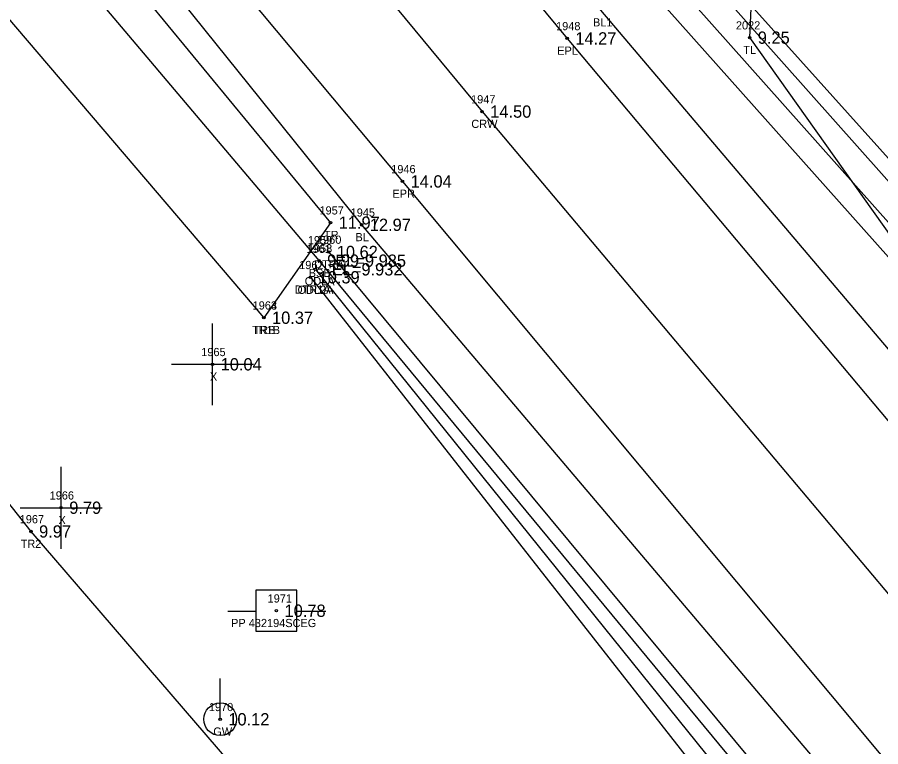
# Model space of a CAD drawing. Extents: x 2042211 to 2045853, y 303080 to 309569.
# Drawn here: x 2044074.2 to 2044179.7, y 305031.1 to 305120.2 of the extents above; entities that cross this region are included whole.
import ezdxf

# ---------------------------------------------------------------- set-up
doc = ezdxf.new("R2010")
doc.units = 0
for name, color, linetype in [('BR_500YR_SCOUR', 7, 'Continuous'), ('RD_DTM_BkLn1', 7, 'Continuous'), ('RD_DTM_BkLn2', 7, 'Continuous'), ('RD_DTM_BkLn_txCode', 7, 'Continuous'), ('RD_EX_H2O', 7, 'Continuous'), ('RD_EX_H2O_txCode', 7, 'Continuous'), ('RD_EX_Misc', 7, 'Continuous'), ('RD_EX_Misc_txCode', 7, 'Continuous'), ('RD_EX_Road', 7, 'Continuous'), ('RD_EX_Road_txCode', 7, 'Continuous'), ('RD_EX_TX_H2O_ELEV', 7, 'Continuous'), ('RD_EX_TX_Misc_ELEV', 7, 'Continuous'), ('RD_EX_TX_Road_ELEV', 7, 'Continuous'), ('RD_EX_TX_UT_ELEV', 7, 'Continuous'), ('RD_EX_TX_VEG_ELEV', 7, 'Continuous'), ('RD_EX_UT_txCode', 7, 'Continuous'), ('RD_EX_VEG_txCode', 7, 'Continuous'), ('RD_HC_Survey_ELEV', 7, 'Continuous'), ('RD_HC_Survey_txCode', 7, 'Continuous'), ('RD_SMD_Locator', 7, 'Continuous')]:
    doc.layers.add(name, color=color, linetype=linetype)

msp = doc.modelspace()

# ---------------------------------------------------------------- linework, layer by layer
at = {"layer": 'BR_500YR_SCOUR'}
for p, q in [((2044108.35, 305050.27), (2044103.35, 305050.27)), ((2044103.35, 305050.27), (2044103.35, 305045.27)), ((2044108.35, 305045.27), (2044108.35, 305050.27)), ((2044099.92, 305047.71), (2044103.39, 305047.71)), ((2044108.28, 305047.71), (2044111.92, 305047.71)), ((2044103.35, 305045.27), (2044108.35, 305045.27)), ((2044098.99, 305034.5), (2044098.99, 305039.5))]:
    msp.add_line(p, q, dxfattribs=at)
for points in [[(2043442.97, 305737.07), (2043459.87, 305757.29), (2043500.33, 305735.55), (2043510.29, 305716.16), (2043558.94, 305666.15), (2043625.65, 305592.92), (2043688.91, 305518.94), (2043753.11, 305437.19), (2043818.03, 305364.7), (2043877.83, 305282.82), (2043938.63, 305211.62), (2044011.48, 305138.99), (2044075.86, 305057.44), (2044138.75, 304984.38), (2044203.27, 304905.13), (2044266.06, 304829.27), (2044328.58, 304748.23), (2044394.11, 304672.51), (2044456.79, 304595.02), (2044489.64, 304560.38)], [(2043981.22, 305231.74), (2043985.09, 305231.71), (2043988, 305235.21), (2044050.29, 305170.52), (2044112.48, 305095.16), (2044104.33, 305083.55)], [(2043981.22, 305231.74), (2044037.19, 305162.16), (2044104.33, 305083.55)], [(2044203.29, 305185.8), (2044187.09, 305153.29), (2044169.64, 305138.38), (2044164.21, 305129.35), (2044163.7, 305117.76), (2044206.63, 305057.39), (2044230.52, 305052.69), (2044229.62, 305068.74), (2044231.4, 305092.87), (2044226.11, 305140.65)]]:
    msp.add_lwpolyline(points, dxfattribs=at)
for centre, radius in [((2044163.7, 305117.76), 0.15), ((2044112.48, 305095.16), 0.15), ((2044104.33, 305083.55), 0.15), ((2044104.33, 305083.55), 0.15), ((2044075.86, 305057.44), 0.15), ((2044105.86, 305047.76), 0.15), ((2044098.99, 305034.5), 2), ((2044098.99, 305034.5), 0.15)]:
    msp.add_circle(centre, radius, dxfattribs=at)
at = {"layer": 'RD_DTM_BkLn1'}
for points in [[(2043537.57, 305841.2), (2043543.07, 305834.82), (2043547.67, 305836.32), (2043557.54, 305825.5), (2043571.92, 305809.49), (2043633.83, 305732.88), (2043699.09, 305656.29), (2043762.93, 305580.55), (2043827.21, 305502.36), (2043888.69, 305425.33), (2043954.53, 305349.45), (2044014.08, 305277.47), (2044018.49, 305276.45), (2044019.61, 305275.44), (2044023.1, 305269.64), (2044024.11, 305264.85), (2044081.02, 305196.95), (2044145.48, 305121.13), (2044210.56, 305044.49), (2044273.6, 304967.95), (2044321.18, 304912.75), (2044337.82, 304895.78)], [(2043528.91, 305830.2), (2043556.35, 305797.19), (2043619.96, 305720.85), (2043684.02, 305644.21), (2043747.98, 305567.9), (2043812.35, 305491.13), (2043876, 305414.64), (2043940.22, 305337.83), (2044003.86, 305261.82), (2044067.88, 305184.94), (2044131, 305108.73), (2044195.62, 305032.03), (2044259.59, 304955.88), (2044323.63, 304879.52), (2044387.48, 304802.4), (2044451.92, 304725.21), (2044515.94, 304648.42), (2044581.15, 304571.52), (2044645.01, 304495.17), (2044708.42, 304418.52), (2044772.84, 304341.13)], [(2043798.36, 305479.17), (2043862.32, 305402.71), (2043926.37, 305326.69), (2043989.74, 305249.79), (2043988.33, 305246.75), (2043991.19, 305243.51), (2043994.75, 305243.65), (2044053.09, 305173.37), (2044116.28, 305094.9), (2044180.2, 305019.52), (2044245.63, 304943.51), (2044308.37, 304866.05), (2044373.1, 304789.96), (2044438.35, 304712.62), (2044501.57, 304636.05), (2044528.47, 304600.32), (2044565.87, 304558.85), (2044630.47, 304482.97), (2044694.06, 304405.2), (2044697.06, 304397.81), (2044701.81, 304392.08), (2044707.96, 304388.87), (2044759.04, 304329.78)]]:
    msp.add_lwpolyline(points, dxfattribs=at)
at = {"layer": 'RD_DTM_BkLn2'}
msp.add_lwpolyline([(2043985.04, 305231.73), (2044045.47, 305168.04), (2044111.06, 305090.52)], dxfattribs=at)
at = {"layer": 'RD_EX_H2O'}
for points in [[(2044033.22, 305275.98), (2044035.9, 305278.5), (2044040.04, 305277.28), (2044042.29, 305273.95), (2044048.6, 305260.29), (2044090.99, 305205.39), (2044151.22, 305127.18), (2044154.78, 305124.28), (2044202.92, 305070.22), (2044216.63, 305053.71), (2044279.58, 304974.12), (2044337.99, 304907.57), (2044344.68, 304901.99)], [(2044036.31, 305275.77), (2044038.93, 305275.76), (2044040.37, 305274.17), (2044045.78, 305258.87), (2044089.4, 305204.02), (2044149.36, 305125.44), (2044152.21, 305122.89), (2044203.11, 305065.8), (2044214.18, 305051.6), (2044278.81, 304973.18), (2044336.46, 304906.31), (2044343.82, 304899.94), (2044347.6, 304901.86)], [(2044052.64, 305262.28), (2044093.07, 305207.37), (2044155.92, 305130.37), (2044157.38, 305130.75), (2044170.33, 305147.63), (2044181.38, 305159.73), (2044197.15, 305188.95), (2044208.08, 305219.28), (2044210.72, 305219.24), (2044215.12, 305217.08), (2044202.83, 305184.83), (2044185.43, 305151.79), (2044169.6, 305138.4), (2044160.58, 305125.38), (2044211.54, 305068.64), (2044219.9, 305056.44), (2044285.19, 304978.84), (2044339.94, 304911.4), (2044347.53, 304904.82), (2044347.6, 304901.86)], [(2044211.75, 305214.4), (2044200.54, 305185.5), (2044183.75, 305152.21), (2044168.79, 305139.58), (2044158.66, 305124.96), (2044210.53, 305066.67), (2044218.51, 305055.53), (2044282.21, 304976.06), (2044339.42, 304909.19), (2044345.98, 304903.69)], [(2044112.24, 305091.58), (2044175.46, 305015.53), (2044240.61, 304938.74), (2044304.53, 304862.04), (2044368.54, 304785.1), (2044433.36, 304707.39), (2044496.86, 304631.9), (2044519.88, 304601.32), (2044518.57, 304598.19)], [(2044111.06, 305090.52), (2044173.91, 305014.56), (2044239.84, 304937.67), (2044303.17, 304860.83), (2044366.77, 304784.1), (2044432.41, 304706.69), (2044494.93, 304630.14), (2044518.25, 304599.32)], [(2044110.63, 305089.46), (2044172, 305013.36), (2044236.2, 304934.93), (2044301.9, 304859.82), (2044365.31, 304782.82), (2044429.99, 304704.43), (2044493.57, 304629.27), (2044517.33, 304598.48)], [(2044110.02, 305088.49), (2044170.14, 305011.86), (2044233.99, 304933.5), (2044300.88, 304859.21), (2044363.92, 304781.65), (2044428.82, 304703.43), (2044492.29, 304628.07), (2044516.49, 304597.96), (2044518.57, 304598.19)]]:
    msp.add_lwpolyline(points, dxfattribs=at)
at = {"layer": 'RD_EX_Misc'}
for p, q in [((2044098.05, 305072.86), (2044098.05, 305082.86)), ((2044093.05, 305077.86), (2044103.05, 305077.86)), ((2044079.55, 305055.34), (2044079.55, 305065.34)), ((2044074.55, 305060.34), (2044084.55, 305060.34))]:
    msp.add_line(p, q, dxfattribs=at)
at = {"layer": 'RD_EX_Road'}
for points in [[(2043522.11, 305820), (2043547.67, 305789.85), (2043610.72, 305713.32), (2043674.95, 305636.32), (2043738.18, 305559.62), (2043802.42, 305482.71), (2043865.72, 305405.84), (2043929.53, 305328.85), (2043994.13, 305253.28), (2044057.4, 305176.5), (2044121.27, 305100.2), (2044185.29, 305023.54), (2044249.56, 304947.28), (2044313.31, 304870.31), (2044377.09, 304793.29), (2044442, 304716.26), (2044505.92, 304639.55), (2044570.44, 304562.35), (2044634.61, 304485.93), (2044698.46, 304409.27), (2044762.46, 304332.37)], [(2044013.41, 305270.34), (2044077.97, 305194.15), (2044141.4, 305117.67), (2044205.92, 305040.83), (2044269.54, 304964.65), (2044331.73, 304891.04), (2044335.22, 304889.2), (2044346.01, 304875.31), (2044356.18, 304867.61), (2044370.01, 304868.14), (2044386.83, 304866.36), (2044389.44, 304849.53), (2044390.71, 304830.73), (2044393.77, 304818.44), (2044395.5, 304814.18), (2044398.16, 304811.09), (2044461.8, 304734.03), (2044526.04, 304657.6), (2044591.28, 304580.23), (2044655.29, 304503.62), (2044718.26, 304427.32), (2044783.13, 304349.86)]]:
    msp.add_lwpolyline(points, dxfattribs=at)
at = {"layer": 'RD_SMD_Locator'}
for centre in [(2044141.4, 305117.67), (2044131, 305108.73), (2044121.27, 305100.2), (2044116.28, 305094.9), (2044112.24, 305091.58), (2044111.06, 305090.52), (2044111.06, 305090.52), (2044110.63, 305089.46), (2044110.02, 305088.49), (2044098.05, 305077.86), (2044079.55, 305060.34)]:
    msp.add_circle(centre, 0.15, dxfattribs=at)

# ---------------------------------------------------------------- texts
at = {"layer": 'RD_DTM_BkLn_txCode'}
for s, p in [('BL1', (2044144.56, 305119.13)), ('1945', (2044114.94, 305095.9)), ('BL', (2044115.53, 305092.9)), ('1958', (2044109.71, 305091.52)), ('BSB', (2044109.81, 305088.52))]:
    msp.add_text(s, height=1, dxfattribs=at).set_placement(p)
at = {"layer": 'RD_EX_H2O_txCode'}
for s, p in [('1959', (2044109.71, 305092.52)), ('1960', (2044110.83, 305092.58)), ('1961', (2044109.54, 305091.46)), ('1962', (2044108.65, 305089.49)), ('DTRA', (2044110.48, 305089.58)), ('ODLA', (2044109.33, 305087.52)), ('DTR1A', (2044108.1, 305086.49)), ('ODL2A', (2044108.45, 305086.46))]:
    msp.add_text(s, height=1, dxfattribs=at).set_placement(p)
at = {"layer": 'RD_EX_Misc_txCode'}
for s, p in [('1965', (2044096.68, 305078.86)), ('X', (2044097.74, 305075.86)), ('1966', (2044078.15, 305061.34)), ('X', (2044079.23, 305058.34))]:
    msp.add_text(s, height=1, dxfattribs=at).set_placement(p)
at = {"layer": 'RD_EX_Road_txCode'}
for s, p in [('1948', (2044140.05, 305118.67)), ('EPL', (2044140.19, 305115.67)), ('1946', (2044119.9, 305101.2)), ('EPR', (2044120.04, 305098.2))]:
    msp.add_text(s, height=1, dxfattribs=at).set_placement(p)
at = {"layer": 'RD_EX_TX_H2O_ELEV'}
for s, p in [('10.62', (2044113.24, 305090.83)), ('EL=9.985', (2044113.06, 305089.77)), ('EL=9.932', (2044112.63, 305088.71)), ('10.39', (2044111.02, 305087.74))]:
    msp.add_text(s, height=1.5, dxfattribs=at).set_placement(p)
at = {"layer": 'RD_EX_TX_Misc_ELEV'}
for s, p in [('12.97', (2044117.28, 305094.15)), ('9.99', (2044112.06, 305089.77)), ('10.04', (2044099.05, 305077.11)), ('9.79', (2044080.55, 305059.59))]:
    msp.add_text(s, height=1.5, dxfattribs=at).set_placement(p)
at = {"layer": 'RD_EX_TX_Road_ELEV'}
for s, p in [('14.27', (2044142.4, 305116.92)), ('14.04', (2044122.27, 305099.45))]:
    msp.add_text(s, height=1.5, dxfattribs=at).set_placement(p)
at = {"layer": 'RD_EX_TX_UT_ELEV'}
msp.add_text('10.12', height=1.5, dxfattribs=at).set_placement((2044099.99, 305033.75))
at = {"layer": 'RD_EX_TX_VEG_ELEV'}
for s, p in [('9.25', (2044164.7, 305117.01)), ('11.97', (2044113.48, 305094.41)), ('10.37', (2044105.33, 305082.8)), ('10.37', (2044105.33, 305082.8)), ('9.97', (2044076.86, 305056.69))]:
    msp.add_text(s, height=1.5, dxfattribs=at).set_placement(p)
at = {"layer": 'RD_EX_UT_txCode'}
for s, p in [('1971', (2044104.79, 305048.76)), ('PP 432194SCEG', (2044100.33, 305045.76)), ('1970', (2044097.61, 305035.5)), ('GW', (2044098.15, 305032.5))]:
    msp.add_text(s, height=1, dxfattribs=at).set_placement(p)
at = {"layer": 'RD_EX_VEG_txCode'}
for s, p in [('2022', (2044162.03, 305118.76)), ('TL', (2044162.93, 305115.76)), ('1957', (2044111.13, 305096.16)), ('TR', (2044111.68, 305093.16)), ('1963', (2044102.96, 305084.55)), ('1964', (2044102.96, 305084.55)), ('TR1B', (2044102.89, 305081.55)), ('TRB', (2044103.06, 305081.55)), ('1967', (2044074.49, 305058.44)), ('TR2', (2044074.61, 305055.44))]:
    msp.add_text(s, height=1, dxfattribs=at).set_placement(p)
at = {"layer": 'RD_HC_Survey_ELEV'}
for s, p in [('14.50', (2044132, 305107.98)), ('10.78', (2044106.86, 305047.01))]:
    msp.add_text(s, height=1.5, dxfattribs=at).set_placement(p)
at = {"layer": 'RD_HC_Survey_txCode'}
for s, p in [('1947', (2044129.66, 305109.73)), ('CRW', (2044129.69, 305106.73))]:
    msp.add_text(s, height=1, dxfattribs=at).set_placement(p)

doc.saveas('drawing.dxf')
